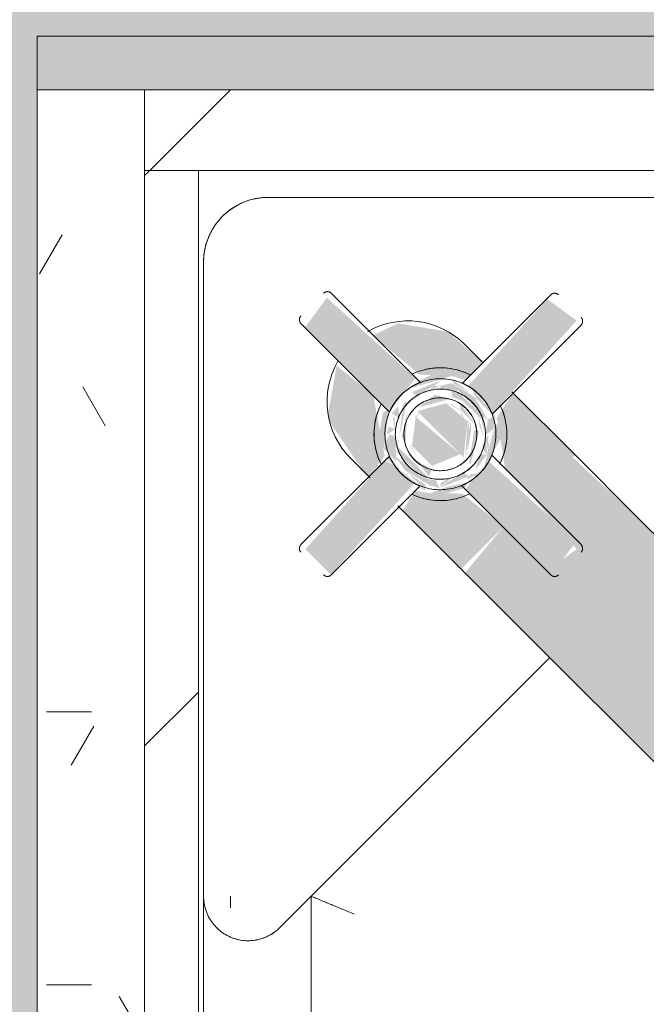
# Model space of a CAD drawing. Header units: millimetres. Extents: x -18260 to 188148, y -14086 to 2351883.
# Tile 396 of 592: x 51633 to 51750, y -2061 to -1878. Entities that reach past the tile are written whole.
import ezdxf

# ---------------------------------------------------------------- set-up
doc = ezdxf.new("R2010")
doc.units = ezdxf.units.MM
for name, color, linetype, lineweight in [('A-FLOR', 192, 'Continuous', 18), ('A-WALL', 113, 'Continuous', 18), ('A-WALL-PATT', 111, 'Continuous', 25), ('I-WALL', 2, 'Continuous', 18), ('P-SANR-FIXT', 6, 'Continuous', 9)]:
    doc.layers.add(name, color=color, linetype=linetype, lineweight=lineweight)
pattern_1 = [(45, (0, 0), (-53.033, 53.033), [])]

# ---------------------------------------------------------------- blocks, each defined once
blk = doc.blocks.new('Blks_Banh_Lavatório de Canto com Barras - Único-3074266-PLANTA DE IMPERMEABILIZAÇÃO - 1 PAV_')
at = {"layer": 'P-SANR-FIXT', "lineweight": 5}
for points in [[(-3.68, -52.66), (0.96, -52.03), (4.07, -51.69), (3.02, -29.4), (-3.64, -30.43), (-3.68, -52.28)], [(-8.07, -66.97), (-7.27, -66.12), (-7.22, -58.07), (-4.07, -56.21), (0, -53.43), (-0.89, -53.5), (-8.07, -58.96), (-8.07, -66.63)], [(-5.28, -65.36), (0, -67.55), (-0.96, -56.77), (-5.28, -60.1), (-5.28, -65.21)], [(0, -68.4), (5.28, -64.17), (4.85, -59.01), (0, -56.21), (0, -68.23)], [(-32.87, -66.31), (-9.85, -65.38), (-10.11, -60.27), (-10.84, -58.5), (-32.87, -59.66), (-32.87, -65.92)], [(9.46, -66.45), (32.87, -65.28), (31.83, -58.62), (9.96, -59.6), (10.1, -64.47), (9.56, -66.2)], [(-3.84, -95.34), (3.84, -94.31), (2.8, -72.24), (-1.78, -72.48), (-3.88, -72.92), (-3.84, -94.94)], [(-15, -98.86), (15, -98.86), (14.35, -82.77), (3.86, -82.77), (2.81, -95.34), (-3.84, -94.31), (-3.86, -82.77), (-15, -83.78), (-15, -96)], [(-12.99, -187.26), (-7.5, -192.63), (0.44, -194.48), (9.11, -191.43), (11, -189.63), (14.49, -183.72), (15, -173.53), (15, -98.86), (-15, -98.86), (-14.49, -183.72), (-13.08, -187.05)]]:
    blk.add_hatch(color=71, dxfattribs=at).paths.add_polyline_path(points)
h = blk.add_hatch(color=71, dxfattribs=at)
h.paths.add_polyline_path([(-15, -82.77), (-3.86, -82.77), (-4.96, -72.96), (-9.06, -68.75), (-10.74, -66.44), (-15, -67.37), (-15, -80.34)])
h.paths.add_polyline_path([(3.86, -82.77), (15, -82.77), (14.95, -66.42), (9.56, -67.55), (3.87, -75.57), (3.86, -81.04)])
h.paths.add_polyline_path([(-15, -58.52), (-10.22, -57.87), (-3.67, -48.31), (-4.63, -39.64), (-11.75, -44.59), (-12.99, -46.2), (-15, -57.09), (-15, -58.46)])
h.paths.add_polyline_path([(0, -69.01), (-0.54, -68.09), (-0.14, -68.86)])
h.paths.add_polyline_path([(-1.24, -56.93), (0.95, -56.76), (-1.02, -56.69)])
h.paths.add_polyline_path([(5.28, -63.34), (5.29, -62.26), (5.28, -63.3)])
h.paths.add_polyline_path([(10.44, -58.5), (15, -58.37), (14.49, -49.82), (9, -42.16), (4.06, -40.38), (5.12, -51.78), (9.15, -56.14), (10.29, -58.26)])
h = blk.add_hatch(color=71, dxfattribs=at)
h.paths.add_polyline_path([(-9.4, -67.74), (-10.37, -58.05), (-9.69, -58.73), (-10.19, -63.82), (-9.52, -67.55)])
h.paths.add_polyline_path([(-8.65, -69.95), (-3.88, -72.58), (-2.8, -72.24), (-5.88, -70.18), (-9.06, -68.75)])
h.paths.add_polyline_path([(-9.4, -56.88), (-3.68, -52.28), (-4.61, -51.84), (-8.51, -54.56)])
h = blk.add_hatch(color=71, dxfattribs=at)
h.paths.add_polyline_path([(-7.17, -69.31), (-1.74, -71.59), (-2.04, -70.45), (-5.56, -69.48), (-6.81, -69.35)])
h.paths.add_polyline_path([(-7.17, -69.31), (-6.68, -67.77), (-8.07, -65.78), (-8.85, -59.17), (-9.43, -62.36), (-8.08, -67.74), (-7.42, -68.88)])
h.paths.add_polyline_path([(-3.65, -53.14), (-3.31, -54.9), (-1.89, -53.07), (-3.56, -53.14)])
h.paths.add_polyline_path([(-7.17, -55.31), (-5.32, -55.7), (-5.81, -54.47)])
h = blk.add_hatch(color=71, dxfattribs=at)
h.paths.add_polyline_path([(0, -71.63), (3.58, -71.1), (2.45, -70.21), (0.17, -71.53)])
h.paths.add_polyline_path([(3.65, -71.47), (6.19, -68.66), (5.32, -68.92), (3.67, -71.44)])
h.paths.add_polyline_path([(7.17, -55.31), (1.85, -53.03), (1.82, -54.04), (5.56, -55.14), (6.57, -55.24)])
h.paths.add_polyline_path([(8.07, -66.97), (9.41, -61.97), (8.21, -57.08), (6.3, -55.88), (6.02, -56.46), (8.07, -58.92), (8.07, -66.63)])
h = blk.add_hatch(color=71, dxfattribs=at)
h.paths.add_polyline_path([(9.4, -67.74), (9.85, -65.38), (10.11, -60.27), (9.44, -62.4), (9.4, -67.57)])
h.paths.add_polyline_path([(1.01, -72.58), (7.47, -70.79), (9.13, -68.45), (8.17, -68.45), (1.53, -72.28)])
h.paths.add_polyline_path([(1.78, -52.14), (9.15, -56.14), (7.47, -53.7), (4.07, -52.37), (3.26, -52.51), (1.81, -52.14)])
h = blk.add_hatch(color=71, dxfattribs=at)
h.paths.add_polyline_path([(-9.4, -67.74), (-8.6, -66.86), (-9.38, -63.23), (-9.4, -67.57)])
h.paths.add_polyline_path([(-6.94, -69.16), (-3.77, -69.66), (-6.3, -68.74)])
h.paths.add_polyline_path([(-2.77, -71.57), (0, -72.63), (-1.15, -71.6), (-2.53, -71.57)])
h.paths.add_polyline_path([(-7.27, -66.5), (-7.05, -65.39), (-7.27, -66.29)])
h.paths.add_polyline_path([(-9.4, -60.24), (-6.32, -56.64), (-6.62, -55.67), (-7.83, -55.97), (-9.4, -56.88), (-9.4, -60.16)])
h.paths.add_polyline_path([(-5.7, -56.28), (-3.55, -53.7), (-4.22, -54.01), (-5.57, -56.08)])
h = blk.add_hatch(color=71, dxfattribs=at)
h.paths.add_polyline_path([(5.7, -68.34), (7.83, -68.64), (9.4, -67.11), (8.26, -66.6), (6.33, -67.97), (6.02, -68.16)])
h.paths.add_polyline_path([(3.58, -71.1), (5.4, -68.79), (3.84, -69.41), (3.48, -70.56)])
h.paths.add_polyline_path([(9.4, -61.74), (8.77, -56.52), (8.42, -57.45), (9.38, -61.26)])
h.paths.add_polyline_path([(3.32, -54.91), (6.3, -55.88), (5.55, -55.14), (3.43, -54.92)])
h = blk.add_hatch(color=71, dxfattribs=at)
h.paths.add_polyline_path([(-5.87, -58.92), (-1.26, -54.95), (-5.37, -57.49), (-5.61, -58.18)])
h.paths.add_polyline_path([(-5.87, -65.7), (-6.9, -61.28), (-6.82, -63.45), (-5.89, -65.67)])
h = blk.add_hatch(color=71, dxfattribs=at)
h.paths.add_polyline_path([(0, -70.23), (5.44, -66.98), (4.96, -66.22), (0, -69.85)])
h.paths.add_polyline_path([(7.94, -62.31), (7.22, -58.07), (6.41, -58.88), (7.63, -61.61)])
h.paths.add_polyline_path([(5.26, -68.59), (7.59, -64.5), (6.17, -66.45), (5.27, -68.59)])
h.paths.add_polyline_path([(5.87, -58.92), (4.49, -56.42), (0.63, -55.89), (5.62, -58.77)])
h.paths.add_polyline_path([(5.87, -65.7), (6.7, -60.85), (5.87, -61.68), (5.87, -65.66)])
h = blk.add_hatch(color=71, dxfattribs=at)
h.paths.add_polyline_path([(-5.87, -65.7), (-5.49, -64.73), (-5.87, -65.66)])
h.paths.add_polyline_path([(-7.05, -66.38), (-5.91, -65.9), (-6.72, -63.69), (-7.03, -65.93), (-7.05, -66.36)])
h.paths.add_polyline_path([(-5.87, -61.06), (-3.97, -58.34), (-5.87, -61.03)])
h = blk.add_hatch(color=71, dxfattribs=at)
h.paths.add_polyline_path([(0, -69.09), (5.87, -64.37), (4.72, -65.73), (0, -69.05)])
h.paths.add_polyline_path([(5.29, -63.33), (5.77, -61.77), (5.29, -62.48), (5.29, -63.29)])
h.paths.add_polyline_path([(6.9, -61.32), (5.95, -57.82), (6.86, -61.24)])
h = blk.add_hatch(color=71, dxfattribs=at)
h.paths.add_polyline_path([(7.94, -62.31), (7.27, -63.37), (7.92, -62.35)])
h.paths.add_polyline_path([(5.27, -68.59), (8.07, -65.66), (7.8, -57.49), (7.27, -58.11), (7.39, -65.72), (6.23, -67.58), (5.79, -68.05)])
h = blk.add_hatch(color=71, dxfattribs=at)
h.paths.add_polyline_path([(-5.29, -65.36), (-5.28, -63.96), (-5.3, -65.34)])
h.paths.add_polyline_path([(-5.87, -61.88), (-5.28, -59.63), (-4.36, -58.73), (-5.49, -59.89), (-5.87, -61.68)])
h = blk.add_hatch(color=71, dxfattribs=at)
h.paths.add_polyline_path([(0, -68.8), (5.8, -63.77), (3.86, -66.17), (0.11, -68.69)])
h.paths.add_polyline_path([(5.87, -61.88), (5.24, -59.22), (5.28, -60.1), (5.77, -61.77)])
at = {"layer": 'P-SANR-FIXT', "color": 133, "lineweight": 5}
for p, q in [((-8.49, -8.49), (-91.92, -91.92)), ((91.92, -91.92), (8.49, -8.49)), ((-3.78, -29.4), (-3.78, -52.7)), ((4.18, -52.87), (4.18, -29.4)), ((-15, -58.8), (-15, -53.7)), ((15, -53.7), (15, -58.37)), ((-9.59, -58.49), (-32.87, -58.49)), ((32.87, -58.49), (9.59, -58.49)), ((-32.87, -66.45), (-9.46, -66.45)), ((-15, -82.77), (-15, -66.14)), ((9.46, -66.45), (32.87, -66.45)), ((15, -66.14), (15, -82.77)), ((-3.98, -71.84), (-3.98, -95.34)), ((3.98, -95.34), (3.98, -71.84)), ((-15, -98.86), (-15, -82.77)), ((15, -82.77), (15, -98.86)), ((-91.92, -91.92), (-201.25, -201.25)), ((-88.39, -95.46), (-89.92, -97)), ((-15, -179.92), (-15, -98.86)), ((15, -98.86), (15, -179.92)), ((-176.78, -205.06), (-77.78, -106.07)), ((-86.07, -106.07), (-15, -106.07))]:
    blk.add_line(p, q, dxfattribs=at)
at = {"layer": 'P-SANR-FIXT', "color": 133, "lineweight": 5, "flags": 128}
for points in [[(8.49, -8.49), (8.14, -8.15), (7.78, -7.83), (7.41, -7.53), (7.03, -7.24), (6.63, -6.97), (6.23, -6.71), (5.81, -6.47), (5.39, -6.25), (4.95, -6.04), (4.51, -5.85), (4.06, -5.68), (3.61, -5.53), (3.15, -5.39), (2.68, -5.27), (2.21, -5.18), (1.74, -5.1), (1.26, -5.04), (0.78, -5), (0.3, -4.97), (-0.18, -4.97), (-0.65, -4.99), (-1.13, -5.02), (-1.61, -5.08), (-2.08, -5.15), (-2.56, -5.25), (-3.02, -5.36), (-3.48, -5.49), (-3.94, -5.64), (-4.39, -5.8), (-4.83, -5.99), (-5.27, -6.19), (-5.7, -6.41), (-6.11, -6.64), (-6.52, -6.9), (-6.92, -7.17), (-7.31, -7.45), (-7.68, -7.75), (-8.04, -8.07), (-8.39, -8.39), (-8.49, -8.49)], [(-3.78, -29.4), (-3.78, -29.36), (-3.77, -29.32), (-3.77, -29.28), (-3.76, -29.24), (-3.76, -29.2), (-3.75, -29.16), (-3.74, -29.12), (-3.73, -29.08), (-3.71, -29.05), (-3.7, -29.01), (-3.68, -28.97), (-3.66, -28.94), (-3.64, -28.9), (-3.62, -28.87), (-3.6, -28.83), (-3.58, -28.8), (-3.55, -28.77), (-3.53, -28.74), (-3.5, -28.71), (-3.47, -28.68), (-3.44, -28.65), (-3.41, -28.63), (-3.38, -28.6), (-3.35, -28.58), (-3.32, -28.56), (-3.28, -28.54), (-3.25, -28.52), (-3.21, -28.5), (-3.18, -28.48), (-3.14, -28.47), (-3.1, -28.45), (-3.06, -28.44), (-3.02, -28.43), (-2.99, -28.42), (-2.95, -28.41), (-2.91, -28.41), (-2.87, -28.4), (-2.83, -28.4), (-2.79, -28.4), (-2.78, -28.4)], [(3.18, -28.4), (3.22, -28.4), (3.26, -28.4), (3.3, -28.41), (3.34, -28.41), (3.38, -28.42), (3.42, -28.43), (3.46, -28.44), (3.5, -28.45), (3.53, -28.46), (3.57, -28.48), (3.61, -28.49), (3.64, -28.51), (3.68, -28.53), (3.71, -28.55), (3.75, -28.57), (3.78, -28.6), (3.81, -28.62), (3.84, -28.65), (3.87, -28.67), (3.9, -28.7), (3.93, -28.73), (3.95, -28.76), (3.98, -28.79), (4, -28.82), (4.02, -28.86), (4.04, -28.89), (4.06, -28.93), (4.08, -28.96), (4.1, -29), (4.11, -29.04), (4.13, -29.07), (4.14, -29.11), (4.15, -29.15), (4.16, -29.19), (4.17, -29.23), (4.17, -29.27), (4.18, -29.31), (4.18, -29.35), (4.18, -29.39), (4.18, -29.4)], [(-3.89, -50.58), (-4.35, -50.74), (-4.81, -50.93), (-5.26, -51.13), (-5.71, -51.35), (-6.14, -51.58), (-6.56, -51.84), (-6.98, -52.11), (-7.38, -52.4), (-7.77, -52.7), (-8.15, -53.02), (-8.51, -53.35), (-8.86, -53.7), (-9.2, -54.06), (-9.52, -54.43), (-9.83, -54.82), (-10.12, -55.22), (-10.4, -55.63), (-10.66, -56.05), (-10.9, -56.48), (-11.12, -56.92), (-11.33, -57.37), (-11.52, -57.83), (-11.69, -58.29)], [(11.77, -58.55), (11.61, -58.08), (11.43, -57.62), (11.24, -57.17), (11.02, -56.72), (10.79, -56.28), (10.54, -55.86), (10.27, -55.44), (9.99, -55.04), (9.69, -54.64), (9.38, -54.26), (9.05, -53.89), (8.7, -53.54), (8.35, -53.2), (7.98, -52.87), (7.59, -52.56), (7.2, -52.26), (6.79, -51.98), (6.37, -51.72), (5.94, -51.47), (5.5, -51.24), (5.06, -51.03), (4.6, -50.84), (4.14, -50.67)], [(0, -51.98), (-0.41, -51.99), (-0.83, -52.02), (-1.24, -52.06), (-1.65, -52.11), (-2.05, -52.19), (-2.45, -52.28), (-2.85, -52.38), (-3.25, -52.51), (-3.64, -52.64), (-4.02, -52.8), (-4.4, -52.97), (-4.77, -53.15), (-5.13, -53.35), (-5.48, -53.56), (-5.83, -53.79), (-6.17, -54.03), (-6.49, -54.28), (-6.81, -54.55), (-7.11, -54.82), (-7.41, -55.11), (-7.69, -55.42), (-7.96, -55.73), (-8.22, -56.05), (-8.46, -56.39), (-8.69, -56.73), (-8.9, -57.08), (-9.11, -57.44), (-9.29, -57.81), (-9.47, -58.18), (-9.62, -58.57), (-9.77, -58.95), (-9.89, -59.35), (-10, -59.75), (-10.1, -60.15), (-10.18, -60.55), (-10.24, -60.96), (-10.28, -61.37), (-10.31, -61.78), (-10.33, -62.2), (-10.32, -62.61), (-10.3, -63.02), (-10.26, -63.43), (-10.21, -63.84), (-10.14, -64.25), (-10.06, -64.65), (-9.95, -65.05), (-9.84, -65.45), (-9.7, -65.84), (-9.55, -66.23), (-9.39, -66.6), (-9.21, -66.98), (-9.02, -67.34), (-8.81, -67.7), (-8.58, -68.05), (-8.35, -68.38), (-8.1, -68.71), (-7.84, -69.03), (-7.56, -69.34), (-7.27, -69.64), (-6.97, -69.92), (-6.66, -70.19), (-6.34, -70.46), (-6.01, -70.7), (-5.67, -70.94), (-5.32, -71.16), (-4.96, -71.36), (-4.6, -71.55), (-4.23, -71.73), (-3.85, -71.89), (-3.46, -72.04), (-3.07, -72.17), (-2.67, -72.28), (-2.27, -72.38), (-1.86, -72.46), (-1.46, -72.53), (-1.05, -72.58), (-0.64, -72.61), (-0.22, -72.63), (0, -72.63)], [(0, -72.63), (0.41, -72.63), (0.83, -72.6), (1.24, -72.56), (1.65, -72.5), (2.05, -72.43), (2.45, -72.34), (2.85, -72.23), (3.25, -72.11), (3.64, -71.97), (4.02, -71.82), (4.4, -71.65), (4.77, -71.47), (5.13, -71.27), (5.48, -71.06), (5.83, -70.83), (6.17, -70.59), (6.49, -70.34), (6.81, -70.07), (7.11, -69.79), (7.41, -69.5), (7.69, -69.2), (7.96, -68.89), (8.22, -68.56), (8.46, -68.23), (8.69, -67.89), (8.9, -67.54), (9.11, -67.17), (9.29, -66.81), (9.47, -66.43), (9.62, -66.05), (9.77, -65.66), (9.89, -65.27), (10, -64.87), (10.1, -64.47), (10.18, -64.06), (10.24, -63.65), (10.28, -63.24), (10.31, -62.83), (10.33, -62.42), (10.32, -62.01), (10.3, -61.59), (10.26, -61.18), (10.21, -60.77), (10.14, -60.37), (10.06, -59.96), (9.95, -59.56), (9.84, -59.17), (9.7, -58.78), (9.55, -58.39), (9.39, -58.01), (9.21, -57.64), (9.02, -57.27), (8.81, -56.92), (8.58, -56.57), (8.35, -56.23), (8.1, -55.9), (7.84, -55.58), (7.56, -55.28), (7.27, -54.98), (6.97, -54.69), (6.66, -54.42), (6.34, -54.16), (6.01, -53.91), (5.67, -53.68), (5.32, -53.46), (4.96, -53.25), (4.6, -53.06), (4.23, -52.89), (3.85, -52.73), (3.46, -52.58), (3.07, -52.45), (2.67, -52.33), (2.27, -52.23), (1.86, -52.15), (1.46, -52.09), (1.05, -52.04), (0.64, -52), (0.22, -51.98), (0, -51.98)], [(0, -53.92), (-0.34, -53.92), (-0.67, -53.95), (-1, -53.98), (-1.34, -54.03), (-1.67, -54.09), (-1.99, -54.16), (-2.32, -54.24), (-2.64, -54.34), (-2.96, -54.46), (-3.27, -54.58), (-3.57, -54.72), (-3.87, -54.87), (-4.17, -55.03), (-4.46, -55.2), (-4.74, -55.38), (-5.01, -55.58), (-5.28, -55.78), (-5.53, -56), (-5.78, -56.23), (-6.02, -56.46), (-6.25, -56.71), (-6.47, -56.96), (-6.67, -57.23), (-6.87, -57.5), (-7.06, -57.77), (-7.24, -58.06), (-7.4, -58.35), (-7.55, -58.65), (-7.69, -58.96), (-7.82, -59.27), (-7.93, -59.58), (-8.04, -59.9), (-8.13, -60.23), (-8.2, -60.55), (-8.27, -60.88), (-8.32, -61.21), (-8.36, -61.55), (-8.38, -61.88), (-8.39, -62.22), (-8.39, -62.55), (-8.37, -62.89), (-8.34, -63.22), (-8.3, -63.56), (-8.24, -63.89), (-8.17, -64.21), (-8.09, -64.54), (-7.99, -64.86), (-7.88, -65.18), (-7.76, -65.49), (-7.63, -65.8), (-7.48, -66.1), (-7.33, -66.4), (-7.16, -66.69), (-6.98, -66.97), (-6.78, -67.25), (-6.58, -67.51), (-6.37, -67.77), (-6.14, -68.02), (-5.91, -68.26), (-5.67, -68.49), (-5.42, -68.72), (-5.15, -68.93), (-4.89, -69.13), (-4.61, -69.32), (-4.32, -69.5), (-4.03, -69.66), (-3.74, -69.82), (-3.43, -69.96), (-3.12, -70.09), (-2.81, -70.21), (-2.49, -70.32), (-2.17, -70.41), (-1.84, -70.49), (-1.52, -70.56), (-1.18, -70.61), (-0.85, -70.65), (-0.52, -70.68), (-0.18, -70.7), (0, -70.7)], [(0, -70.7), (0.34, -70.69), (0.67, -70.67), (1, -70.64), (1.34, -70.59), (1.67, -70.53), (1.99, -70.46), (2.32, -70.37), (2.64, -70.27), (2.96, -70.16), (3.27, -70.04), (3.57, -69.9), (3.87, -69.75), (4.17, -69.59), (4.46, -69.42), (4.74, -69.23), (5.01, -69.04), (5.28, -68.83), (5.53, -68.62), (5.78, -68.39), (6.02, -68.15), (6.25, -67.91), (6.47, -67.65), (6.67, -67.39), (6.87, -67.12), (7.06, -66.84), (7.24, -66.56), (7.4, -66.26), (7.55, -65.96), (7.69, -65.66), (7.82, -65.35), (7.93, -65.03), (8.04, -64.71), (8.13, -64.39), (8.2, -64.06), (8.27, -63.73), (8.32, -63.4), (8.36, -63.07), (8.38, -62.73), (8.39, -62.4), (8.39, -62.06), (8.37, -61.73), (8.34, -61.39), (8.3, -61.06), (8.24, -60.73), (8.17, -60.4), (8.09, -60.08), (7.99, -59.75), (7.88, -59.44), (7.76, -59.12), (7.63, -58.82), (7.48, -58.51), (7.33, -58.22), (7.16, -57.93), (6.98, -57.65), (6.78, -57.37), (6.58, -57.1), (6.37, -56.84), (6.14, -56.59), (5.91, -56.35), (5.67, -56.12), (5.42, -55.9), (5.15, -55.69), (4.89, -55.49), (4.61, -55.3), (4.32, -55.12), (4.03, -54.95), (3.74, -54.8), (3.43, -54.65), (3.12, -54.52), (2.81, -54.4), (2.49, -54.3), (2.17, -54.2), (1.84, -54.12), (1.52, -54.06), (1.18, -54), (0.85, -53.96), (0.52, -53.93), (0.18, -53.92), (0, -53.92)], [(0, -55.53), (-0.27, -55.53), (-0.54, -55.55), (-0.81, -55.57), (-1.08, -55.61), (-1.35, -55.66), (-1.61, -55.72), (-1.87, -55.79), (-2.13, -55.87), (-2.39, -55.96), (-2.64, -56.06), (-2.89, -56.17), (-3.13, -56.29), (-3.37, -56.42), (-3.6, -56.56), (-3.83, -56.71), (-4.05, -56.87), (-4.26, -57.03), (-4.47, -57.21), (-4.67, -57.39), (-4.86, -57.58), (-5.05, -57.78), (-5.23, -57.99), (-5.4, -58.2), (-5.56, -58.42), (-5.71, -58.64), (-5.85, -58.87), (-5.98, -59.11), (-6.1, -59.35), (-6.22, -59.6), (-6.32, -59.85), (-6.41, -60.11), (-6.5, -60.36), (-6.57, -60.62), (-6.63, -60.89), (-6.68, -61.16), (-6.72, -61.42), (-6.75, -61.69), (-6.77, -61.96), (-6.78, -62.23), (-6.78, -62.51), (-6.77, -62.78), (-6.74, -63.05), (-6.71, -63.32), (-6.66, -63.58), (-6.6, -63.85), (-6.54, -64.11), (-6.46, -64.37), (-6.37, -64.63), (-6.27, -64.88), (-6.17, -65.13), (-6.05, -65.37), (-5.92, -65.61), (-5.78, -65.85), (-5.64, -66.08), (-5.48, -66.3), (-5.32, -66.52), (-5.15, -66.72), (-4.97, -66.93), (-4.78, -67.12), (-4.58, -67.31), (-4.38, -67.49), (-4.17, -67.66), (-3.95, -67.82), (-3.73, -67.97), (-3.5, -68.12), (-3.26, -68.25), (-3.02, -68.38), (-2.78, -68.5), (-2.53, -68.6), (-2.27, -68.7), (-2.01, -68.78), (-1.75, -68.86), (-1.49, -68.92), (-1.22, -68.98), (-0.96, -69.02), (-0.69, -69.05), (-0.42, -69.08), (-0.15, -69.09), (0, -69.09)], [(0, -69.09), (0.27, -69.08), (0.54, -69.07), (0.81, -69.04), (1.08, -69), (1.35, -68.95), (1.61, -68.9), (1.87, -68.83), (2.13, -68.75), (2.39, -68.66), (2.64, -68.55), (2.89, -68.44), (3.13, -68.32), (3.37, -68.19), (3.6, -68.05), (3.83, -67.91), (4.05, -67.75), (4.26, -67.58), (4.47, -67.41), (4.67, -67.22), (4.86, -67.03), (5.05, -66.83), (5.23, -66.63), (5.4, -66.42), (5.56, -66.2), (5.71, -65.97), (5.85, -65.74), (5.98, -65.5), (6.1, -65.26), (6.22, -65.02), (6.32, -64.77), (6.41, -64.51), (6.5, -64.25), (6.57, -63.99), (6.63, -63.73), (6.68, -63.46), (6.72, -63.19), (6.75, -62.92), (6.77, -62.65), (6.78, -62.38), (6.78, -62.11), (6.77, -61.84), (6.74, -61.57), (6.71, -61.3), (6.66, -61.03), (6.6, -60.77), (6.54, -60.5), (6.46, -60.24), (6.37, -59.99), (6.27, -59.73), (6.17, -59.49), (6.05, -59.24), (5.92, -59), (5.78, -58.77), (5.64, -58.54), (5.48, -58.32), (5.32, -58.1), (5.15, -57.89), (4.97, -57.69), (4.78, -57.49), (4.58, -57.31), (4.38, -57.13), (4.17, -56.96), (3.95, -56.79), (3.73, -56.64), (3.5, -56.5), (3.26, -56.36), (3.02, -56.24), (2.78, -56.12), (2.53, -56.01), (2.27, -55.92), (2.01, -55.83), (1.75, -55.76), (1.49, -55.69), (1.22, -55.64), (0.96, -55.59), (0.69, -55.56), (0.42, -55.54), (0.15, -55.53), (0, -55.53)], [(-33.87, -59.49), (-33.87, -59.45), (-33.87, -59.41), (-33.86, -59.37), (-33.86, -59.33), (-33.85, -59.29), (-33.84, -59.25), (-33.83, -59.22), (-33.82, -59.18), (-33.81, -59.14), (-33.79, -59.1), (-33.77, -59.07), (-33.76, -59.03), (-33.74, -58.99), (-33.72, -58.96), (-33.69, -58.93), (-33.67, -58.89), (-33.65, -58.86), (-33.62, -58.83), (-33.59, -58.8), (-33.57, -58.77), (-33.54, -58.75), (-33.51, -58.72), (-33.48, -58.7), (-33.44, -58.67), (-33.41, -58.65), (-33.38, -58.63), (-33.34, -58.61), (-33.31, -58.59), (-33.27, -58.57), (-33.23, -58.56), (-33.19, -58.55), (-33.16, -58.53), (-33.12, -58.52), (-33.08, -58.51), (-33.04, -58.51), (-33, -58.5), (-32.96, -58.5), (-32.92, -58.49), (-32.88, -58.49), (-32.87, -58.49)], [(32.87, -58.49), (32.91, -58.49), (32.95, -58.49), (32.99, -58.5), (33.03, -58.5), (33.07, -58.51), (33.11, -58.52), (33.15, -58.53), (33.18, -58.54), (33.22, -58.56), (33.26, -58.57), (33.3, -58.59), (33.33, -58.6), (33.37, -58.62), (33.4, -58.64), (33.43, -58.67), (33.47, -58.69), (33.5, -58.71), (33.53, -58.74), (33.56, -58.77), (33.59, -58.79), (33.61, -58.82), (33.64, -58.85), (33.66, -58.89), (33.69, -58.92), (33.71, -58.95), (33.73, -58.99), (33.75, -59.02), (33.77, -59.06), (33.79, -59.09), (33.8, -59.13), (33.82, -59.17), (33.83, -59.2), (33.84, -59.24), (33.85, -59.28), (33.85, -59.32), (33.86, -59.36), (33.87, -59.4), (33.87, -59.44), (33.87, -59.48), (33.87, -59.49)], [(-32.87, -66.45), (-32.91, -66.45), (-32.95, -66.44), (-32.99, -66.44), (-33.03, -66.44), (-33.07, -66.43), (-33.11, -66.42), (-33.15, -66.41), (-33.18, -66.4), (-33.22, -66.38), (-33.26, -66.37), (-33.3, -66.35), (-33.33, -66.34), (-33.37, -66.32), (-33.4, -66.3), (-33.43, -66.27), (-33.47, -66.25), (-33.5, -66.23), (-33.53, -66.2), (-33.56, -66.17), (-33.59, -66.14), (-33.61, -66.12), (-33.64, -66.09), (-33.66, -66.05), (-33.69, -66.02), (-33.71, -65.99), (-33.73, -65.95), (-33.75, -65.92), (-33.77, -65.88), (-33.79, -65.85), (-33.8, -65.81), (-33.82, -65.77), (-33.83, -65.73), (-33.84, -65.7), (-33.85, -65.66), (-33.85, -65.62), (-33.86, -65.58), (-33.87, -65.54), (-33.87, -65.5), (-33.87, -65.46), (-33.87, -65.45)], [(33.87, -65.45), (33.87, -65.49), (33.87, -65.53), (33.86, -65.57), (33.86, -65.61), (33.85, -65.65), (33.84, -65.69), (33.83, -65.72), (33.82, -65.76), (33.81, -65.8), (33.79, -65.84), (33.77, -65.87), (33.76, -65.91), (33.74, -65.94), (33.72, -65.98), (33.69, -66.01), (33.67, -66.05), (33.65, -66.08), (33.62, -66.11), (33.59, -66.14), (33.57, -66.17), (33.54, -66.19), (33.51, -66.22), (33.48, -66.24), (33.44, -66.27), (33.41, -66.29), (33.38, -66.31), (33.34, -66.33), (33.31, -66.35), (33.27, -66.36), (33.23, -66.38), (33.19, -66.39), (33.16, -66.41), (33.12, -66.42), (33.08, -66.43), (33.04, -66.43), (33, -66.44), (32.96, -66.44), (32.92, -66.45), (32.88, -66.45), (32.87, -66.45)], [(-11.61, -66.54), (-11.43, -67), (-11.24, -67.45), (-11.02, -67.9), (-10.79, -68.33), (-10.54, -68.76), (-10.27, -69.17), (-9.99, -69.58), (-9.69, -69.97), (-9.38, -70.36), (-9.05, -70.72), (-8.7, -71.08), (-8.35, -71.42), (-7.98, -71.75), (-7.59, -72.06), (-7.2, -72.35), (-6.79, -72.63), (-6.37, -72.9), (-5.94, -73.14), (-5.5, -73.37), (-5.06, -73.58), (-4.6, -73.78), (-4.14, -73.95)], [(3.89, -74.04), (4.35, -73.87), (4.81, -73.69), (5.26, -73.49), (5.71, -73.27), (6.14, -73.03), (6.56, -72.78), (6.98, -72.51), (7.38, -72.22), (7.77, -71.92), (8.15, -71.6), (8.51, -71.26), (8.86, -70.92), (9.2, -70.56), (9.52, -70.18), (9.83, -69.79), (10.12, -69.39), (10.4, -68.98), (10.66, -68.56), (10.9, -68.13), (11.12, -67.69), (11.33, -67.24), (11.52, -66.79), (11.69, -66.32)], [(-91.92, -91.92), (-92.15, -92.16), (-92.37, -92.41), (-92.58, -92.67), (-92.78, -92.93), (-92.97, -93.2), (-93.15, -93.48), (-93.31, -93.77), (-93.47, -94.06), (-93.61, -94.36), (-93.74, -94.67), (-93.86, -94.98), (-93.97, -95.29), (-94.06, -95.61), (-94.14, -95.93), (-94.21, -96.25), (-94.26, -96.58), (-94.3, -96.91), (-94.33, -97.24), (-94.35, -97.57), (-94.35, -97.9), (-94.34, -98.23), (-94.31, -98.56), (-94.28, -98.89), (-94.22, -99.22), (-94.16, -99.55), (-94.08, -99.87), (-93.99, -100.19), (-93.89, -100.5), (-93.78, -100.81), (-93.65, -101.12), (-93.51, -101.42), (-93.36, -101.71), (-93.19, -102), (-93.02, -102.28), (-92.83, -102.56), (-92.64, -102.83), (-92.43, -103.08), (-92.21, -103.33), (-91.99, -103.58), (-91.75, -103.81), (-91.5, -104.03), (-91.25, -104.24), (-90.99, -104.45), (-90.72, -104.64), (-90.44, -104.82), (-90.15, -104.99), (-89.86, -105.14), (-89.57, -105.29), (-89.26, -105.42), (-88.95, -105.55), (-88.64, -105.66), (-88.33, -105.75), (-88, -105.84), (-87.68, -105.91), (-87.35, -105.97), (-87.03, -106.01), (-86.7, -106.04), (-86.37, -106.06), (-86.07, -106.07)], [(-2.98, -96.34), (-3.02, -96.34), (-3.06, -96.34), (-3.1, -96.33), (-3.14, -96.33), (-3.18, -96.32), (-3.22, -96.31), (-3.25, -96.3), (-3.29, -96.29), (-3.33, -96.28), (-3.37, -96.26), (-3.4, -96.24), (-3.44, -96.23), (-3.48, -96.21), (-3.51, -96.19), (-3.54, -96.16), (-3.58, -96.14), (-3.61, -96.12), (-3.64, -96.09), (-3.67, -96.06), (-3.7, -96.04), (-3.72, -96.01), (-3.75, -95.98), (-3.77, -95.94), (-3.8, -95.91), (-3.82, -95.88), (-3.84, -95.85), (-3.86, -95.81), (-3.88, -95.77), (-3.9, -95.74), (-3.91, -95.7), (-3.92, -95.66), (-3.94, -95.63), (-3.95, -95.59), (-3.96, -95.55), (-3.96, -95.51), (-3.97, -95.47), (-3.97, -95.43), (-3.98, -95.39), (-3.98, -95.35), (-3.98, -95.34)], [(3.98, -95.34), (3.98, -95.38), (3.98, -95.42), (3.97, -95.46), (3.97, -95.5), (3.96, -95.54), (3.95, -95.58), (3.94, -95.62), (3.93, -95.65), (3.91, -95.69), (3.9, -95.73), (3.88, -95.77), (3.87, -95.8), (3.85, -95.84), (3.83, -95.87), (3.8, -95.9), (3.78, -95.94), (3.76, -95.97), (3.73, -96), (3.7, -96.03), (3.68, -96.06), (3.65, -96.08), (3.62, -96.11), (3.58, -96.13), (3.55, -96.16), (3.52, -96.18), (3.48, -96.2), (3.45, -96.22), (3.41, -96.24), (3.38, -96.26), (3.34, -96.27), (3.3, -96.28), (3.27, -96.3), (3.23, -96.31), (3.19, -96.32), (3.15, -96.32), (3.11, -96.33), (3.07, -96.34), (3.03, -96.34), (2.99, -96.34), (2.98, -96.34)]]:
    blk.add_lwpolyline(points, dxfattribs=at)
at = {"layer": 'P-SANR-FIXT', "color": 133, "lineweight": 5}
for centre, radius, start, end in [((0, -16.97), 12, 45, 135), ((0, -53.7), 15, 105, 180), ((0, -53.7), 15, 360, 75), ((0, -62.31), 12.36, 108.9473, 161.6741), ((0, -62.31), 12.36, 18.3259, 59.9118), ((0, -62.31), 8.39, 90, 119.746), ((0, -62.31), 8.39, 58.7142, 90), ((0, -62.31), 6.78, 90, 270), ((0, -62.31), 6.78, 270, 90), ((0, -62.31), 8.39, 168.6599, 220.6049), ((0, -62.31), 8.39, 348.7116, 10.8154), ((0, -62.31), 12.36, 202.124, 239.9118), ((0, -62.31), 12.36, 289.9567, 340.006), ((0, -62.31), 8.39, 270, 300.2686), ((0, -62.31), 8.39, 253.4991, 270), ((-86.07, -97.78), 8.28, 201.6438, 270)]:
    blk.add_arc(centre, radius, start, end, dxfattribs=at)
for points, knots in [([(0, -51.98), (-0.29, -51.98), (-0.87, -52.01), (-1.54, -52.09), (-1.97, -52.17), (-2.2, -52.22), (-2.37, -52.26), (-2.53, -52.3), (-2.68, -52.34), (-2.83, -52.38), (-2.96, -52.42), (-3.09, -52.45), (-3.24, -52.5), (-3.41, -52.56), (-3.57, -52.62), (-3.65, -52.65), (-3.68, -52.66)], [-1, -1, -1, -1, -0.8571429, -0.7142857, -0.6428571, -0.6071429, -0.5714286, -0.5357143, -0.5, -0.4642857, -0.4285714, -0.3928571, -0.3571429, -0.2857143, -0.2142857, -0.1428571, -0.1428571, -0.1428571, -0.1428571]), ([(4.07, -52.82), (4.04, -52.8), (3.95, -52.77), (3.79, -52.7), (3.65, -52.65), (3.53, -52.6), (3.4, -52.56), (3.26, -52.51), (3.11, -52.46), (2.95, -52.41), (2.78, -52.36), (2.6, -52.31), (2.41, -52.27), (2.15, -52.21), (1.81, -52.14), (1.38, -52.07), (0.78, -52), (0.31, -51.98), (0, -51.98)], [-0.8571429, -0.8571429, -0.8571429, -0.8571429, -0.7857143, -0.7142857, -0.6785714, -0.6428571, -0.6071429, -0.5714286, -0.5357143, -0.5, -0.4642857, -0.4285714, -0.3928571, -0.3571429, -0.2857143, -0.2142857, -0.1428571, 0, 0, 0, 0]), ([(-9.59, -58.49), (-9.6, -58.49), (-9.61, -58.52), (-9.65, -58.62), (-9.69, -58.73), (-9.73, -58.86), (-9.79, -59.02), (-9.84, -59.18), (-9.88, -59.32), (-9.91, -59.42), (-9.95, -59.54), (-9.99, -59.7), (-10.04, -59.91), (-10.11, -60.18), (-10.16, -60.47), (-10.21, -60.78), (-10.27, -61.21), (-10.32, -61.78), (-10.33, -62.48), (-10.3, -63.18), (-10.23, -63.74), (-10.16, -64.17), (-10.1, -64.47), (-10.03, -64.76), (-9.96, -65.04), (-9.9, -65.25), (-9.85, -65.4), (-9.81, -65.52), (-9.78, -65.63), (-9.73, -65.76), (-9.68, -65.92), (-9.61, -66.08), (-9.56, -66.21), (-9.52, -66.32), (-9.48, -66.42), (-9.46, -66.45), (-9.46, -66.45)], [-1, -1, -1, -1, -0.944444, -0.916667, -0.888889, -0.861111, -0.833333, -0.805556, -0.791667, -0.777778, -0.763889, -0.75, -0.722222, -0.694444, -0.666667, -0.638889, -0.611111, -0.555556, -0.5, -0.444444, -0.388889, -0.361111, -0.333333, -0.305556, -0.277778, -0.25, -0.236111, -0.222222, -0.208333, -0.194444, -0.166667, -0.138889, -0.111111, -0.083333, -0.055556, 0, 0, 0, 0]), ([(9.46, -66.45), (9.46, -66.45), (9.48, -66.42), (9.52, -66.32), (9.56, -66.21), (9.61, -66.08), (9.68, -65.92), (9.73, -65.76), (9.78, -65.63), (9.81, -65.52), (9.85, -65.4), (9.9, -65.25), (9.96, -65.04), (10.03, -64.76), (10.1, -64.47), (10.16, -64.17), (10.23, -63.74), (10.3, -63.18), (10.33, -62.48), (10.32, -61.78), (10.27, -61.21), (10.21, -60.78), (10.16, -60.47), (10.11, -60.18), (10.04, -59.91), (9.99, -59.7), (9.95, -59.54), (9.91, -59.42), (9.88, -59.32), (9.84, -59.18), (9.79, -59.02), (9.73, -58.86), (9.69, -58.73), (9.65, -58.62), (9.61, -58.52), (9.6, -58.49), (9.59, -58.49)], [-1, -1, -1, -1, -0.944444, -0.916667, -0.888889, -0.861111, -0.833333, -0.805556, -0.791667, -0.777778, -0.763889, -0.75, -0.722222, -0.694444, -0.666667, -0.638889, -0.611111, -0.555556, -0.5, -0.444444, -0.388889, -0.361111, -0.333333, -0.305556, -0.277778, -0.25, -0.236111, -0.222222, -0.208333, -0.194444, -0.166667, -0.138889, -0.111111, -0.083333, -0.055556, 0, 0, 0, 0]), ([(0, -72.63), (-0.3, -72.63), (-0.75, -72.61), (-1.33, -72.55), (-1.67, -72.5), (-1.93, -72.45), (-2.12, -72.41), (-2.31, -72.37), (-2.49, -72.33), (-2.65, -72.29), (-2.87, -72.23), (-3.06, -72.17), (-3.24, -72.11), (-3.37, -72.07), (-3.48, -72.03), (-3.58, -71.99), (-3.67, -71.96), (-3.78, -71.92), (-3.93, -71.86), (-3.98, -71.84), (-3.98, -71.84)], [0, 0, 0, 0, 0.142857, 0.214286, 0.285714, 0.321429, 0.357143, 0.392857, 0.428571, 0.464286, 0.5, 0.571429, 0.607143, 0.642857, 0.678571, 0.714286, 0.75, 0.785714, 0.857143, 1, 1, 1, 1]), ([(3.98, -71.84), (3.98, -71.84), (3.93, -71.86), (3.76, -71.93), (3.62, -71.98), (3.48, -72.03), (3.37, -72.07), (3.24, -72.11), (3.11, -72.15), (2.97, -72.2), (2.81, -72.24), (2.65, -72.29), (2.49, -72.33), (2.31, -72.37), (2.12, -72.41), (1.93, -72.45), (1.67, -72.5), (1.33, -72.55), (0.75, -72.61), (0.3, -72.63), (0, -72.63)], [0, 0, 0, 0, 0.142857, 0.214286, 0.285714, 0.321429, 0.357143, 0.392857, 0.428571, 0.464286, 0.5, 0.535714, 0.571429, 0.607143, 0.642857, 0.678571, 0.714286, 0.785714, 0.857143, 1, 1, 1, 1]), ([(-74.47, -114.07), (-74.75, -113.36), (-75.34, -111.97), (-76.01, -110.34), (-76.49, -109.18), (-76.93, -108.13), (-77.37, -107.06), (-77.71, -106.25), (-77.78, -106.07), (-77.78, -106.07)], [0, 0, 0, 0, 0.166667, 0.333333, 0.416667, 0.5, 0.666667, 0.833333, 1, 1, 1, 1])]:
    blk.add_open_spline(points, degree=3, knots=knots, dxfattribs=at)
for points in [[(-3.98, -71.84), (-3.98, -71.84), (-3.94, -71.85), (-3.88, -71.88)], [(3.88, -71.88), (3.94, -71.85), (3.98, -71.84), (3.98, -71.84)]]:
    blk.add_open_spline(points, degree=3, dxfattribs=at)
blk = doc.blocks.new('BE-PMSa-MOD-ARQ-CONEXAODOFUTURO-EX-000-R_rvt-2-PLANTA DE IMPERMEABILIZAÇÃO - 1 PAV_')
at = {"layer": 'A-WALL', "lineweight": 5}
h = blk.add_hatch(color=9, dxfattribs=at)
h.paths.add_polyline_path([(1886.39, -1890.84), (1906.39, -1890.84), (1906.39, -1880.84), (1874.08, -1880.84), (1874.08, -1890.84), (1876.39, -1890.84)])
h.paths.add_polyline_path([(1853.38, -1890.84), (1863.38, -1890.84), (1863.38, -1880.84), (1853.38, -1880.84)])
h.paths.add_polyline_path([(1828.38, -1890.84), (1838.38, -1890.84), (1838.38, -1880.84), (1786.39, -1880.84), (1786.39, -1890.84), (1823.61, -1890.84)])
h.paths.add_polyline_path([(127.82, -1890.84), (866.39, -1890.84), (866.39, -1880.84), (-153.61, -1880.84), (-153.61, -1890.84), (54.11, -1890.84)])
at = {"layer": 'A-WALL-PATT', "lineweight": 5}
h = blk.add_hatch(color=57, dxfattribs=at)
h.paths.add_polyline_path([(-198.44, -1880.84), (866.39, -1880.84), (866.39, -1790.84), (-198.61, -1790.84), (-198.61, -1880.84)])
h.paths.add_polyline_path([(1838.38, -1880.84), (1863.38, -1880.84), (1863.38, -1790.84), (1786.39, -1790.84), (1786.39, -1880.84)])
h.paths.add_polyline_path([(1874.08, -1880.84), (1951.39, -1880.84), (1951.39, -1841.19), (1883.22, -1841.84), (1877.22, -1844.33), (1874.08, -1851.89), (1874.08, -1878.7)])
h.paths.add_polyline_path([(1896.83, -1830.49), (1951.39, -1830.49), (1951.39, -1790.84), (1874.08, -1790.84), (1874.08, -1819.79), (1877.22, -1827.36), (1884.78, -1830.49), (1893.03, -1830.49)])
blk.add_hatch(color=57, dxfattribs=at).paths.add_polyline_path([(-231.11, -3850.84), (-153.61, -3850.84), (-153.61, -1880.84), (-243.61, -1880.84), (-243.61, -3850.84)])
h = blk.add_hatch(dxfattribs=at)
h.set_pattern_fill('FP_15', color=55, style=0, pattern_type=2)
h.set_pattern_definition([(0, (0, 0), (101.6, 25.4), [8.382, -67.818, 8.382, -67.818, -406.4]), (0, (0, 0), (101.6, 25.4), [-152.4, 8.382, -144.018, 8.382, -67.818, -177.8]), (0, (0, 0), (101.6, 25.4), [-381, 8.382, -42.418, 8.382, -118.618]), (120, (38.1, 12.7), (-72.79705, 75.28818), [8.382, -67.818, 8.382, -67.818, -406.4]), (120, (38.1, 12.7), (-72.79705, 75.28818), [-152.4, 8.382, -144.018, 8.382, -67.818, -177.8]), (120, (38.1, 12.7), (-72.79705, 75.28818), [-381, 8.382, -42.418, 8.382, -118.618]), (240, (50.8, 63.5), (-28.80295, -100.68818), [8.382, -67.818, 8.382, -67.818, -406.4]), (240, (50.8, 63.5), (-28.80295, -100.68818), [-152.4, 8.382, -144.018, 8.382, -67.818, -177.8]), (240, (50.8, 63.5), (-28.80295, -100.68818), [-381, 8.382, -42.418, 8.382, -118.618])])
h.paths.add_polyline_path([(-133.61, -3760.84), (-133.61, -3473.34), (-153.61, -3473.34), (-153.61, -3760.84)])
h.paths.add_polyline_path([(-150.73, -3368.34), (-133.61, -3368.34), (-133.61, -1890.84), (-153.61, -1890.84), (-153.61, -3368.34)])
h = blk.add_hatch(dxfattribs=at)
h.set_pattern_fill('FP_14', color=252, style=0, pattern_type=2)
h.set_pattern_definition(pattern_1)
h.paths.add_polyline_path([(1838.38, -1905.84), (1838.38, -1890.84), (1786.39, -1890.84), (1786.39, -1905.84), (1828.38, -1905.84)])
h.paths.add_polyline_path([(1853.38, -1905.84), (1863.38, -1905.84), (1863.38, -1890.84), (1853.38, -1890.84), (1853.38, -1903.34)])
h.paths.add_polyline_path([(1874.08, -1905.84), (1886.39, -1905.84), (1886.39, -1890.84), (1874.08, -1890.84), (1874.08, -1903.34)])
h.paths.add_polyline_path([(-19.6, -1905.84), (866.39, -1905.84), (866.39, -1890.84), (-133.61, -1890.84), (-133.61, -1905.84), (-93.31, -1905.84)])
h = blk.add_hatch(dxfattribs=at)
h.set_pattern_fill('FP_14', color=252, style=0, pattern_type=2)
h.set_pattern_definition(pattern_1)
h.paths.add_polyline_path([(-123.61, -3740.84), (-123.61, -3473.34), (-133.61, -3473.34), (-133.61, -3740.84)])
h.paths.add_polyline_path([(-133.61, -3368.34), (-123.61, -3368.34), (-123.61, -1905.84), (-133.61, -1905.99), (-133.61, -3279.45)])
at = {"layer": 'A-WALL', "color": 90, "lineweight": 5}
for p, q in [((-153.61, -1890.84), (-153.61, -1880.84)), ((-153.61, -1880.84), (866.39, -1880.84)), ((-153.61, -1905.84), (-153.61, -1890.84)), ((-153.61, -1890.84), (-133.61, -1890.84)), ((-153.61, -1890.84), (-133.61, -1890.84)), ((-133.61, -1905.84), (-133.61, -1890.84)), ((-133.61, -1890.84), (866.39, -1890.84)), ((-153.61, -1905.84), (-153.61, -3368.34)), ((-123.61, -1905.84), (-133.61, -1905.84)), ((-133.61, -1905.84), (-133.61, -3368.34)), ((-133.61, -1905.84), (-123.61, -1905.84))]:
    blk.add_line(p, q, dxfattribs=at)
at = {"layer": 'A-WALL', "color": 130, "lineweight": 9}
blk.add_line((-123.61, -1905.84), (806.39, -1905.84), dxfattribs=at)
at = {"layer": 'I-WALL', "color": 130, "lineweight": 9}
blk.add_line((-123.61, -3358.34), (-123.61, -1905.84), dxfattribs=at)
at = {"layer": 'P-SANR-FIXT', "color": 250, "lineweight": 5, "rotation": 45.00000000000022}
blk.add_blockref('Blks_Banh_Lavatório de Canto com Barras - Único-3074266-PLANTA DE IMPERMEABILIZAÇÃO - 1 PAV_', (-122.64, -1910.84), dxfattribs=at)

msp = doc.modelspace()

# ---------------------------------------------------------------- hatches: boundary and pattern name
at = {"layer": 'A-FLOR'}
h = msp.add_hatch(dxfattribs=at)
h.set_pattern_fill('FP_1', color=1, style=0, pattern_type=2)
h.set_pattern_definition([(45, (51790.14, 0), (-251.447, 251.447), []), (45, (51790.14, 381), (-251.447, 251.447), [])])
h.paths.add_polyline_path([(51931.528, -3730.841), (53666.528, -3730.841), (53666.528, -1998.842), (53618.526, -1998.842), (53618.526, -1920.841), (53566.528, -1920.841), (53566.528, -1905.841), (52666.528, -1905.841), (52666.487, -1920.841), (52596.528, -1920.841), (52596.528, -1905.841), (51666.528, -1905.841), (51666.528, -3358.341), (51931.528, -3358.341), (51931.528, -3465.841)])
h.paths.add_polyline_path([(52845.457, -3720.199), (52843.868, -3719.541), (52838.384, -3717.27), (52836.315, -3712.79), (52835.457, -3710.199), (52836.135, -3585.195), (52839.037, -3579.848), (52840.452, -3577.557), (52841.183, -3576.325), (52842.981, -3574.528), (52846.771, -3572.146), (52849.987, -3571.479), (52850.997, -3570.667), (52866.369, -3569.679), (52846.572, -3516.439), (52835.01, -3472.734), (52826.259, -3423.105), (52822.263, -3368.021), (52822.483, -3327.704), (52828.673, -3268.616), (52834.141, -3238.797), (52846.209, -3192.607), (52861.863, -3157.063), (52872.349, -3140.692), (52880.089, -3130.542), (52895.055, -3114.754), (52912.836, -3100.179), (52931.221, -3088.415), (52952.44, -3078.174), (52975.699, -3070.821), (53000.844, -3066.609), (53019.028, -3065.458), (53041.898, -3066.906), (53070.496, -3073.202), (53091.72, -3080.95), (53112.974, -3091.947), (53130.494, -3103.81), (53150.438, -3122.191), (53165.706, -3140.692), (53176.193, -3157.063), (53181.782, -3167.775), (53193.29, -3197.402), (53204.662, -3241.964), (53212.615, -3292.031), (53215.451, -3326.766), (53215.696, -3377.37), (53210.588, -3430.669), (53202.719, -3474.203), (53186.513, -3531.261), (53176.67, -3557.896), (53172.471, -3570.166), (53186.527, -3570.848), (53190.351, -3572.773), (53191.559, -3573.826), (53198.424, -3581.403), (53200.666, -3585.024), (53201.011, -3589.345), (53201.352, -3590.168), (53200.479, -3712.859), (53198.42, -3717.271), (53196.346, -3718.86), (53191.349, -3720.199), (52855.445, -3720.199)])
h.paths.add_polyline_path([(53169.951, -3570.166), (53179.441, -3546.788), (53174.436, -3557.896), (53169.548, -3570.166)])
h.paths.add_polyline_path([(52868.116, -3570.166), (52869.297, -3570.166), (52858.427, -3546.301), (52867.248, -3568.242), (52868.043, -3570.004)])
h.paths.add_polyline_path([(53185.831, -3528.74), (53194.127, -3502.16), (53188.768, -3518.392), (53185.983, -3528.202)])
h.paths.add_polyline_path([(52848.949, -3519.435), (52832.819, -3454.664), (52838.66, -3481.945), (52848.567, -3518.354)])
h.paths.add_polyline_path([(53202.719, -3469.246), (53211.735, -3410.12), (53209.422, -3424.64), (53204.416, -3457.951)])
h.paths.add_polyline_path([(53213.228, -3392.693), (53214.555, -3365.746), (53213.563, -3377.271), (53213.34, -3387.538)])
h.paths.add_polyline_path([(52823.493, -3351.477), (52825.456, -3307.539), (52823.494, -3342.271)])
h.paths.add_polyline_path([(53214.572, -3330.863), (53208.896, -3274.323), (53209.666, -3284.621), (53214.561, -3330.754)])
h.paths.add_polyline_path([(52830.025, -3269.245), (52838.442, -3226.482), (52833.19, -3250.765), (52831.323, -3261.665)])
h.paths.add_polyline_path([(53205.443, -3254.134), (53199.863, -3227.452), (53203.679, -3246.702), (53204.645, -3250.771)])
h.paths.add_polyline_path([(51667.504, -2340.841), (51667.504, -2280.841), (51678.511, -2281.413), (51679.408, -2283.159), (51679.455, -2283.706), (51680.824, -2286.805), (51681.175, -2288.206), (51681.329, -2291.975), (51681.972, -2297.374), (51681.329, -2329.707), (51680.824, -2331.291), (51680.555, -2335.112), (51679.52, -2337.208), (51679.417, -2338.417), (51680.701, -2339.024), (51677.504, -2340.841)])
h.paths.add_polyline_path([(51683.501, -2331.689), (51683.501, -2289.993), (51696.837, -2294.991), (51765.784, -2295.699), (51771.254, -2297.081), (51773.199, -2298.73), (51775.133, -2298.757), (51780.374, -2308.049), (51781.387, -2310.841), (51776.717, -2322.058), (51773.199, -2323.552), (51770.546, -2325.27), (51766.856, -2326.01), (51766.279, -2326.46), (51739.311, -2326.663), (51692.04, -2327.708), (51687.77, -2329.698)])
h.paths.add_polyline_path([(51674.828, -2201.856), (51674.828, -2205.585), (51673.153, -2205.303), (51673.561, -2202.277)])
h.paths.add_polyline_path([(51667.687, -1922.841), (51670.192, -1916.079), (51671.076, -1916.216), (51668.217, -1921.806)])
h.paths.add_polyline_path([(51960.111, -1919.844), (51960.154, -1916.085), (51961.966, -1916.49), (51961.949, -1919.339), (51961.276, -1919.524)])
h.paths.add_polyline_path([(51683.285, -2210.255), (51682.504, -2205.399), (51678.507, -2204.612), (51674.828, -2201.856), (51672.772, -2197.744), (51672.504, -2195.446), (51667.504, -2195.446), (51668.224, -1922.841), (51673.645, -1912.415), (51684.879, -1910.841), (51952.109, -1911.511), (51952.109, -1915.841), (51957.589, -1917.556), (51960.111, -1919.844), (51961.949, -1924.058), (51962.095, -1926.367), (51966.918, -1926.622), (51963.387, -1957.233), (51956.692, -1989.327), (51946.23, -2020.587), (51936.624, -2042.638), (51928.639, -2057.122), (51910.609, -2086.11), (51887.558, -2114.111), (51876.101, -2126.041), (51837.444, -2158.066), (51800.503, -2179.296), (51781.988, -2187.773), (51750.593, -2198.494), (51728.473, -2204.196), (51683.731, -2210.199)])
h.paths.add_polyline_path([(51678.079, -2208.263), (51675.229, -2207.153), (51676.507, -2205.484), (51678.956, -2205.286), (51680.201, -2207.153), (51678.507, -2208.039)])
h.paths.add_polyline_path([(51670.885, -2203.491), (51670.037, -2200.324), (51671.21, -2198.525), (51673.561, -2199.92), (51671.21, -2203.32), (51670.935, -2203.465)])
h.paths.add_polyline_path([(51697.421, -2194.266), (51696.215, -2193.409), (51696.837, -2194.258), (51697.285, -2194.264)])
h.paths.add_polyline_path([(51696.967, -2189.96), (51697.704, -2189.294), (51696.837, -2188.735), (51696.274, -2188.189), (51689.847, -2186.654), (51689.604, -2186.435), (51687.504, -2180.841), (51687.03, -2181.338), (51690.974, -2188.3), (51696.914, -2189.946)])
h.paths.add_polyline_path([(51696.476, -2185.316), (51695.504, -2180.841), (51695.733, -2181.338), (51696.274, -2184.233)])
h.paths.add_polyline_path([(51682.889, -2184.042), (51682.889, -2180.841), (51682.504, -2180.841)])
h.paths.add_polyline_path([(51681.517, -2046.569), (51679.746, -2046.409), (51681.137, -2046.61)])
h.paths.add_polyline_path([(51676.994, -2049.037), (51677.845, -2047.364), (51675.641, -2048.859)])
h.paths.add_polyline_path([(51673.769, -2045.717), (51678.829, -2043.882), (51677.845, -2042.898), (51672.504, -2041.779), (51673.339, -2044.799), (51673.707, -2045.586)])
h.paths.add_polyline_path([(51762.963, -2034.585), (51757.29, -2021.84), (51758.55, -2027.46), (51761.116, -2032.177)])
h.paths.add_polyline_path([(51775.708, -2040.259), (51775.035, -2039.585), (51766.306, -2037.149), (51770.546, -2039.188), (51771.929, -2039.761)])
h.paths.add_polyline_path([(52067.504, -2024.724), (52058.318, -2020.339), (52055.132, -2018.284), (52055.132, -2016.051), (52053.09, -2013.903), (52052.101, -2003.998), (52051.66, -1990.552), (52051.693, -1965.327), (52050.638, -1935.377), (52046.955, -1926.838), (52088.352, -1926.838), (52083.354, -1935.841), (52082.228, -2010.762), (52081.804, -2012.154), (52081.662, -2014.804), (52073.264, -2023.187), (52070.296, -2023.711)])
h.paths.add_polyline_path([(51796.922, -2019.045), (51796.424, -2015.266), (51793.095, -2008.708), (51792.963, -2010.443), (51796.424, -2018.548)])
h.paths.add_polyline_path([(51791.248, -2006.3), (51787.106, -2003.122), (51778.503, -2000.626), (51779.177, -2001.3), (51788.841, -2005.303)])
h.paths.add_polyline_path([(51942.207, -1958.521), (51945.682, -1936.959), (51943.623, -1932.598), (51937.467, -1931.114), (51937.997, -1932.011), (51943.703, -1933.639), (51944.578, -1936.167), (51944.887, -1945.463), (51943.081, -1954.26)])
h.paths.add_polyline_path([(51950.925, -1940.796), (51950.067, -1939.591), (51950.067, -1940.706), (51950.879, -1940.792)])
h.paths.add_polyline_path([(51941.975, -1939.851), (51937.807, -1938.841), (51937.997, -1939.43), (51940.057, -1939.648)])
h.paths.add_polyline_path([(51937.467, -1927.135), (51937.997, -1925.905), (51937.467, -1926.954)])
h.paths.add_polyline_path([(52067.044, -1925.388), (52048.638, -1924.666), (52045.222, -1924.455), (52043.234, -1923.892), (52041.686, -1922.905), (52039.928, -1922.754), (52039.407, -1924.189), (52037.504, -1920.773), (52037.504, -1910.841), (52097.504, -1910.841), (52097.504, -1920.841), (52095.189, -1922.754), (52094.286, -1922.822), (52091.54, -1924.161), (52091.097, -1924.666), (52086.361, -1924.669), (52081.081, -1925.309), (52067.504, -1925.382)])
h.paths.add_polyline_path([(51803.362, -1924.983), (51805.7, -1920.331), (51804.909, -1917.106), (51803.232, -1924.854)])
h.paths.add_polyline_path([(51963.816, -1923.538), (51961.276, -1921.844), (51963.816, -1918.566), (51964.343, -1919.208), (51964.926, -1921.416)])
h.paths.add_polyline_path([(51672.879, -1922.841), (51672.109, -1922.22), (51671.686, -1922.841)])
h.paths.add_polyline_path([(51800.545, -1922.166), (51801.462, -1916.676), (51797.504, -1915.841), (51797.873, -1917.106), (51799.561, -1921.182)])
h.paths.add_polyline_path([(51956.583, -1916.898), (51955.025, -1914.272), (51958.519, -1913.698), (51960.111, -1914.303), (51958.519, -1916.173), (51957.124, -1916.695)])
h.paths.add_polyline_path([(51677.902, -1916.427), (51679.504, -1916.216), (51678.794, -1915.534), (51678.096, -1916.233)])

# ---------------------------------------------------------------- block references
at = {"color": 50, "lineweight": 5}
msp.add_blockref('BE-PMSa-MOD-ARQ-CONEXAODOFUTURO-EX-000-R_rvt-2-PLANTA DE IMPERMEABILIZAÇÃO - 1 PAV_', (51790.143, 0), dxfattribs=at)

doc.saveas('drawing.dxf')
